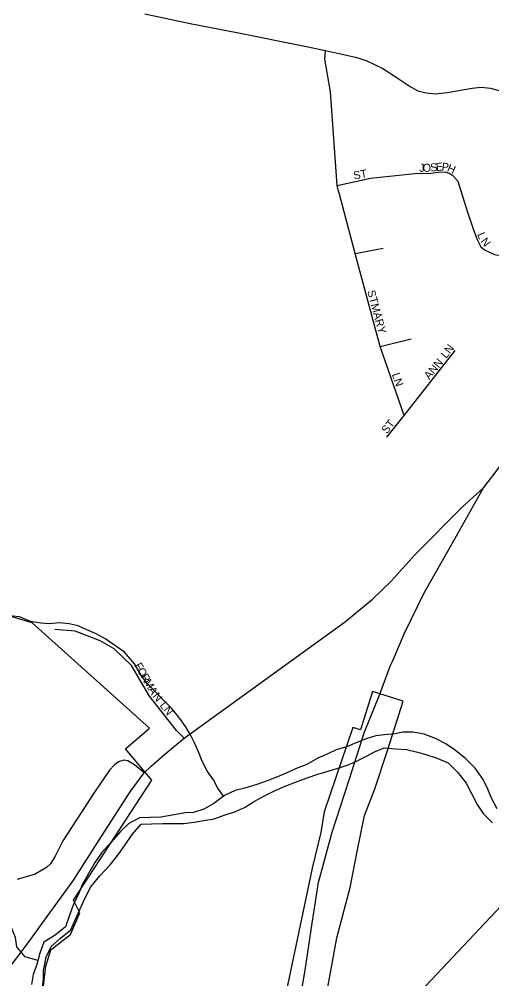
# Model space of a CAD drawing. Extents: x 1578669 to 1989827, y 208020 to 553079.
# Drawn here: x 1825719 to 1828673, y 405673 to 411669 of the extents above; entities that cross this region are included whole.
import ezdxf

# ---------------------------------------------------------------- set-up
doc = ezdxf.new("R2010")
doc.units = 0
for name, color, linetype in [('GM_X_City_Street', 7, 'Continuous'), ('GM_X_City_Street_Text', 7, 'Continuous'), ('GM_X_Corporation', 7, 'Continuous'), ('GM_X_County_Road', 7, 'Continuous'), ('GM_X_Minor_River', 7, 'Continuous'), ('GM_X_State_Route', 7, 'Continuous'), ('GM_X_US_Route', 7, 'Continuous')]:
    doc.layers.add(name, color=color, linetype=linetype)

msp = doc.modelspace()

# ---------------------------------------------------------------- linework, layer by layer
at = {"layer": 'GM_X_City_Street'}
for points in [[(1827714.9, 410593.5), (1827705.4, 410629.1), (1827664.6, 411214.8), (1827629.3, 411417.8), (1827634.2, 411473.8)], [(1827705.4, 410629.1), (1827914.5, 410674.5), (1828191.5, 410705), (1828291.8, 410705.7), (1828352, 410715), (1828386, 410712.5), (1828410, 410704.2), (1828429.9, 410691.9), (1828459.6, 410657.4), (1828521.4, 410462.2), (1828556.2, 410359.6), (1828579.5, 410297.1), (1828605, 410246.7), (1828630.8, 410224.3), (1828688.6, 410197.5), (1828740.7, 410190.8), (1828776.6, 410198.2)], [(1828123.8, 409193.1), (1827974.1, 409623.4), (1827819, 410203.9), (1827720.1, 410574.3), (1827714.9, 410593.5)], [(1827819, 410203.9), (1827993.5, 410238.5)], [(1827350, 404814.4), (1827402.8, 404786.2), (1827448.9, 404783.6), (1827479.2, 404799.3), (1830462.1, 407965.9), (1830480.4, 407989.8), (1830507, 408031.5), (1830525.7, 408089.4), (1830539.8, 408601.5), (1830551.5, 409031.1), (1830554.3, 409131.3), (1830523.5, 409498.6), (1830513.9, 409612.9), (1830497.8, 409835.1), (1830495, 409873.7), (1830491, 409908.2)], [(1827974.1, 409623.4), (1828169.1, 409671)], [(1828017.4, 409057.6), (1828123.8, 409193.1), (1828442.9, 409599.4)], [(1826749.9, 407175.2), (1826701.2, 407224.7), (1826533.7, 407439.4), (1826420.1, 407631), (1826313, 407734.8), (1826225.4, 407783.5), (1826069.6, 407845.2), (1825942.1, 407855.6)]]:
    msp.add_lwpolyline(points, dxfattribs=at)
at = {"layer": 'GM_X_Corporation'}
for points in [[(1825866.4, 405592.6), (1825886.2, 405751.2), (1825917.3, 405853.2), (1825957, 405884.3), (1826039.1, 405949.5), (1826098.8, 406084), (1826059, 406164.9), (1826548.5, 406913.4), (1826382.8, 407110.2), (1826532.9, 407238.7), (1825800.1, 407896.3), (1824787.8, 408198), (1824748.5, 410145.4), (1824731.6, 411513.6), (1826246.7, 412334.7)], [(1827626.1, 405505.1), (1827703.1, 405928.8), (1827786.6, 406243.3), (1827831.5, 406468), (1827876.4, 406692.7), (1827940.6, 406859.6), (1828022.6, 407105), (1828118.5, 407406.8), (1827927.9, 407467.4), (1827851.9, 407228.2), (1827804.2, 407243.3), (1827624.6, 406715.9), (1827604.2, 406587), (1827550, 406363.2), (1827380.4, 405562.9)]]:
    msp.add_lwpolyline(points, dxfattribs=at)
at = {"layer": 'GM_X_County_Road'}
msp.add_lwpolyline([(1826500.3, 406960.3), (1826439.3, 407009.1), (1826397.1, 407033.5), (1826372.7, 407039.1), (1826339, 407028.8), (1826313.6, 407010), (1826283.6, 406975.3), (1826189.8, 406838.9), (1825991.4, 406534.3), (1825943.5, 406439.1), (1825915.2, 406391.2), (1825889.3, 406368.7), (1825817.8, 406326), (1825706.8, 406294)], dxfattribs=at)
at = {"layer": 'GM_X_Minor_River'}
for points in [[(1826671.7, 407363.9), (1826518.3, 407518.4), (1826482.1, 407570.4), (1826439.7, 407640.3), (1826377.3, 407714.1), (1826260.7, 407793.7), (1826200.5, 407827.5), (1826142.3, 407853.2), (1826088.1, 407877), (1826032, 407890.8), (1825969.9, 407896.5), (1825907.8, 407890.1), (1825853.7, 407893.8), (1825789.6, 407905.5), (1825721.4, 407933.3), (1825661.3, 407941)], [(1826996.3, 406813.4), (1826960, 406863.8), (1826933, 406916.4), (1826896, 406967.2), (1826863.3, 407031.9), (1826840.4, 407090.4), (1826813.5, 407147), (1826788.5, 407197.5), (1826757.5, 407248.2), (1826722.4, 407298.9), (1826671.7, 407363.9)], [(1828706.1, 406734.8), (1828671.4, 406801.5), (1828648.5, 406858), (1828617.7, 406918.7), (1828569.1, 406989.7), (1828506.3, 407051), (1828437.4, 407104.3), (1828386.1, 407141.4), (1828320.8, 407174.6), (1828249.4, 407202), (1828181.6, 407213.3), (1828115.7, 407212.6), (1828065.5, 407203.5), (1828001.5, 407196.7), (1827947.4, 407189.7), (1827893.1, 407174.7), (1827828.7, 407149.9), (1827766.2, 407123), (1827699.9, 407104.2), (1827647.5, 407079.2), (1827585, 407050.3), (1827512.3, 407009.6), (1827460, 406990.6), (1827387.4, 406957.9), (1827333, 406934.9), (1827268.6, 406910.1), (1827204.2, 406887.3), (1827129.9, 406864.6), (1827069.6, 406849.7), (1827001.1, 406817), (1826936.2, 406768.1), (1826873.6, 406733.3), (1826807.3, 406712.5)], [(1826936.4, 406672), (1827000.8, 406694.8), (1827071.1, 406717.5), (1827127.6, 406742.5), (1827182.2, 406777.5), (1827234.7, 406806.6), (1827319.4, 406849), (1827381.9, 406875.9), (1827446.3, 406900.7), (1827518.8, 406927.4), (1827585.2, 406952.2), (1827655.5, 406972.9), (1827723.8, 406993.6), (1827780.1, 407012.6), (1827838.6, 407039.5), (1827889, 407064.6), (1827939.5, 407091.7), (1827999.9, 407116.6), (1828069.7, 407109.3), (1828139.6, 407106), (1828207.2, 407088.7), (1828260.9, 407073.6), (1828324.5, 407052.4), (1828399.8, 407023), (1828460.6, 406961.7), (1828511.3, 406894.7), (1828546.1, 406829.9), (1828580.7, 406761.2), (1828617.7, 406706.4), (1828676.5, 406647.2)], [(1826807.3, 406712.5), (1826757.2, 406709.4), (1826604.2, 406683)], [(1825835.7, 405787), (1825757, 405810.7), (1825704.7, 405872.6), (1825696.4, 405930.7), (1825666, 406000.7), (1825599.7, 406048.5), (1825529.4, 406092.2), (1825467.2, 406128), (1825414.9, 406171.8), (1825344.5, 406237.6), (1825268.1, 406309.3), (1825199.7, 406373.1), (1825145.4, 406422.9), (1825081.1, 406474.7), (1825002.7, 406540.5), (1824932.4, 406586.2), (1824878.2, 406610), (1824796, 406635.6), (1824719.8, 406659.3)], [(1826604.2, 406683), (1826536.1, 406680.7), (1826470, 406678.3), (1826404.1, 406643.9), (1826352.3, 406593.5), (1826296.5, 406529.1), (1826232.7, 406460.6), (1826190.9, 406398.3), (1826151.2, 406329.9), (1826111.5, 406259.6), (1826091.7, 406207.3), (1826056, 406133), (1826030.2, 406064.7), (1826008.5, 405996.5), (1825944.6, 405946), (1825872.8, 405901.5), (1825847, 405833.2), (1825829.3, 405761), (1825805.6, 405698.8), (1825795.8, 405636.6)], [(1826618.4, 406643), (1826748, 406643.5), (1826812.1, 406650.3), (1826872.2, 406661.2), (1826936.4, 406672)], [(1825864, 405622.9), (1825869.8, 405673), (1825871.5, 405725.1), (1825887.2, 405807.4), (1825918.9, 405873.7), (1825976.8, 405926.1), (1826040.6, 405978.6), (1826070.4, 406044.9), (1826100.1, 406109.2), (1826131.8, 406179.5), (1826165.6, 406247.8), (1826223.3, 406316.3), (1826287.1, 406384.7), (1826340.9, 406453.2), (1826376.7, 406503.5), (1826424.5, 406573.9), (1826480.2, 406638.3), (1826546.3, 406640.6), (1826618.4, 406643)]]:
    msp.add_lwpolyline(points, dxfattribs=at)
at = {"layer": 'GM_X_State_Route'}
for points in [[(1826503.6, 411702.3), (1826786.9, 411641.5), (1827078.6, 411584.4), (1827493.2, 411502.9), (1827634.2, 411473.8), (1827820.2, 411431.2), (1827888.2, 411410.6), (1827991.6, 411359.5), (1828069.4, 411309.7), (1828161.8, 411247.7), (1828210.4, 411220.9), (1828262.6, 411208.8), (1828319.8, 411202.7), (1828393.9, 411210), (1828549.5, 411236.7), (1828568.9, 411238.8)], [(1828568.9, 411238.8), (1828606.7, 411242.8), (1828665, 411236.7), (1828725.8, 411220.9), (1828808.5, 411183.2), (1829089.5, 411009.4), (1829238.8, 410934.2), (1829322.5, 410908.7), (1829423.2, 410888.6), (1829487.8, 410881.2), (1829651.8, 410875.7), (1829660.1, 410875.5)], [(1826543.4, 407000.7), (1826629.8, 407077), (1826749.9, 407175.2), (1827758.6, 407905.9), (1827926.8, 408044.1), (1828043.6, 408157.7), (1828194.5, 408323.3), (1828491.3, 408624.1), (1828620.9, 408740.9)], [(1826066, 406300.7), (1826216.9, 406536), (1826412.1, 406840.2), (1826500.3, 406960.3), (1826543.4, 407000.7), (1826543.4, 407000.7)], [(1824106, 403391.6), (1824122.6, 403433.9), (1824176.4, 403593.6), (1824237.8, 403675.5), (1824267.8, 403711), (1824413.2, 403858), (1824623.2, 404118.9), (1824763.3, 404323.6), (1825380.2, 405346.9), (1825512.7, 405544.4), (1825645.1, 405726.2), (1825780.9, 405904.6), (1825859.3, 406016.8), (1826060, 406291.4), (1826066, 406300.7)]]:
    msp.add_lwpolyline(points, dxfattribs=at)
at = {"layer": 'GM_X_US_Route'}
for points in [[(1828620.9, 408740.9), (1828679.6, 408815.7), (1828806.4, 408985.3), (1828961.8, 409188.9), (1828998.7, 409237.2), (1829112.1, 409368.8), (1829118.7, 409376.4)], [(1828049.4, 407652), (1828127.2, 407831.3), (1828249.7, 408084.6), (1828415.2, 408373.9), (1828620.9, 408740.9)], [(1827933, 407352.8), (1827973.2, 407450.9), (1828038, 407625.7), (1828049.4, 407652)], [(1827592.1, 406282.8), (1827675.4, 406588.8), (1827783, 406922.6), (1827874.2, 407209.2), (1827933, 407352.8)], [(1827176.2, 403802.3), (1827350, 404814.4), (1827506.8, 405727.3), (1827549.1, 406020.9), (1827570.6, 406154), (1827590.4, 406276.4), (1827592.1, 406282.8)]]:
    msp.add_lwpolyline(points, dxfattribs=at)

# ---------------------------------------------------------------- texts
at = {"layer": 'GM_X_City_Street_Text'}
for s, rotation, p in [('ST', 10.61471, (1827812.4, 410666.1)), ('J', 0.61183, (1828219.1, 410714.6)), ('O', 0.59021, (1828241.1, 410714.9)), ('S', 6.40925, (1828290.6, 410715.7)), ('E', 5.80304, (1828325.4, 410719.6)), ('P', 354.19696, (1828357.8, 410723.1)), ('H', 336.17289, (1828388.8, 410720.6)), ('L', 291.92828, (1828580.1, 410324.6)), ('N', 306.44456, (1828599.9, 410280.2)), ('ST', 284.93778, (1827893.6, 409968.4)), ('MARY', 285.01667, (1827915.6, 409884.9)), ('LN', 51.84829, (1828387.5, 409545)), ('ANN', 50.43738, (1828282.1, 409413.2)), ('LN', 288.4386, (1828047.4, 409449.8)), ('ST', 52.43709, (1828017.9, 409074.2)), ('F', 299.81603, (1826436.3, 407629.9)), ('O', 299.80181, (1826453.8, 407599.4)), ('R', 299.80481, (1826475.7, 407561.2)), ('M', 299.80813, (1826495.3, 407526.8)), ('A', 301.95016, (1826522.7, 407479.2)), ('N', 308.57783, (1826549.6, 407436.7)), ('LN', 308.65448, (1826593.9, 407380.3))]:
    msp.add_text(s, height=50, rotation=rotation, dxfattribs=at).set_placement(p)

doc.saveas('drawing.dxf')
